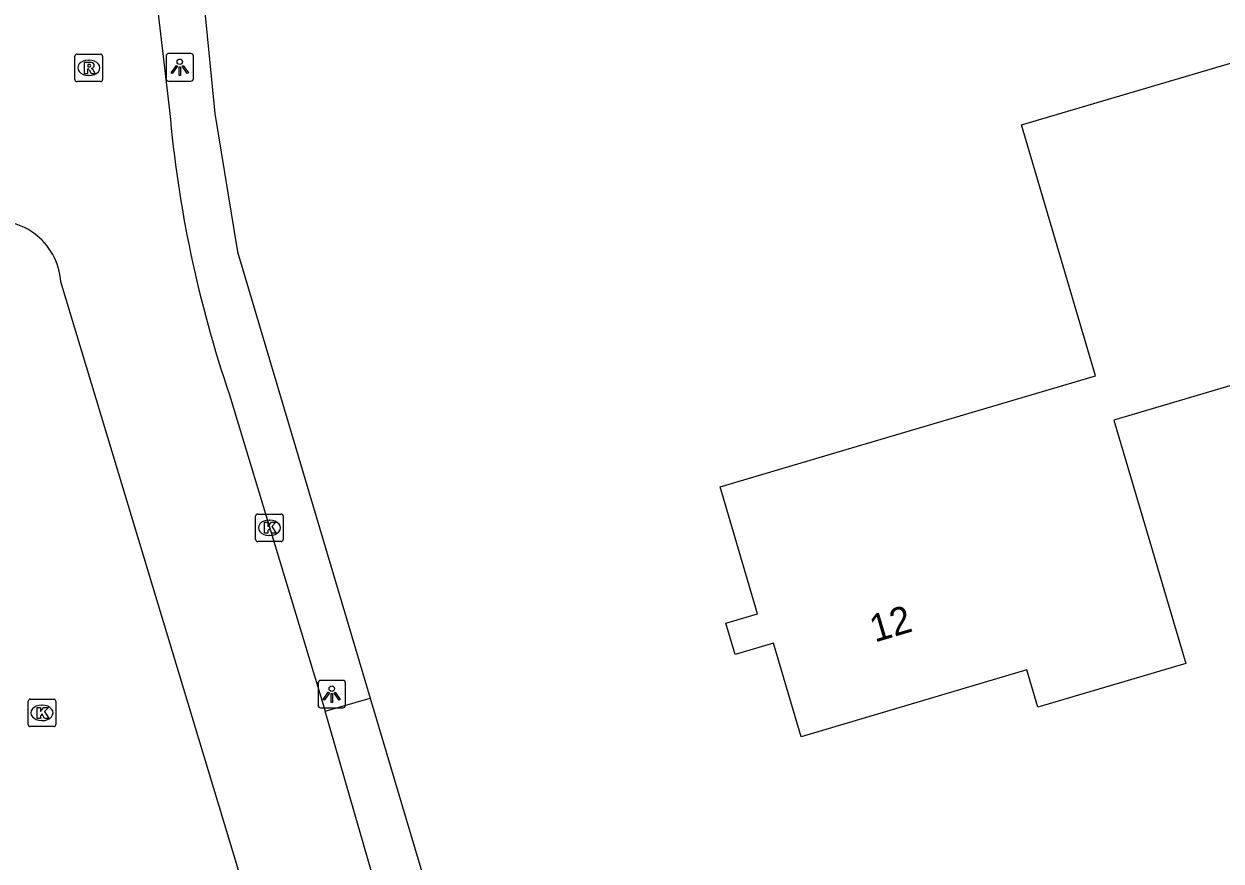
# Model space of a CAD drawing. Extents: x 162417 to 163721, y 384268 to 385416.
# Drawn here: x 163147.13 to 163190.63, y 385113.7 to 385144.12 of the extents above; entities that cross this region are included whole.
import ezdxf

# ---------------------------------------------------------------- set-up
doc = ezdxf.new("R2010")
doc.units = 0
for name, color, linetype in [('IMGEO_Groenvoorziening', 7, 'Continuous'), ('IMGEO_Kolk', 7, 'Continuous'), ('IMGEO_Lichtpunt', 7, 'Continuous'), ('IMGEO_Pand', 7, 'Continuous'), ('IMGEO_Pand_nummerreeks', 7, 'Continuous'), ('IMGEO_Rijbaan_lokaal_gesloten', 7, 'Continuous'), ('IMGEO_Rioolput', 7, 'Continuous')]:
    doc.layers.add(name, color=color, linetype=linetype)

msp = doc.modelspace()

# ---------------------------------------------------------------- linework, layer by layer
at = {"layer": 'IMGEO_Groenvoorziening'}
for points in [[(163153.947, 385182.447), (163150.333, 385178.267), (163153.309, 385148.485), (163154.07, 385140.868), (163154.89, 385135.836), (163159.712, 385119.619)], [(163158.075, 385119.146), (163159.712, 385119.619)], [(163159.712, 385119.619), (163164.406, 385103.831)]]:
    msp.add_lwpolyline(points, dxfattribs=at)
at = {"layer": 'IMGEO_Kolk'}
for p, q in [((163155.547, 385125.385), (163155.547, 385126.237)), ((163155.622, 385126.311), (163156.474, 385126.311)), ((163156.035, 385126.091), (163156.06, 385126.091)), ((163156.548, 385126.237), (163156.548, 385125.385)), ((163156.474, 385125.311), (163155.622, 385125.311)), ((163156.058, 385125.531), (163156.033, 385125.531)), ((163147.283, 385118.661), (163147.283, 385119.513)), ((163147.358, 385119.587), (163148.21, 385119.587)), ((163148.284, 385119.513), (163148.284, 385118.661)), ((163147.771, 385119.367), (163147.796, 385119.367)), ((163147.794, 385118.807), (163147.769, 385118.807)), ((163148.21, 385118.587), (163147.358, 385118.587))]:
    msp.add_line(p, q, dxfattribs=at)
for points in [[(163155.547, 385125.385), (163155.547, 385126.237)], [(163155.622, 385126.311), (163156.474, 385126.311)], [(163156.548, 385126.237), (163156.548, 385125.385)], [(163155.868, 385126.011), (163155.991, 385126.011), (163155.991, 385125.86), (163156.121, 385126.011), (163156.285, 385126.011), (163156.139, 385125.86), (163156.292, 385125.611), (163156.14, 385125.611), (163156.055, 385125.775), (163155.991, 385125.708), (163155.991, 385125.611), (163155.868, 385125.611), (163155.868, 385126.011)], [(163156.474, 385125.311), (163155.622, 385125.311)], [(163147.283, 385118.661), (163147.283, 385119.513)], [(163147.358, 385119.587), (163148.21, 385119.587)], [(163148.284, 385119.513), (163148.284, 385118.661)], [(163147.604, 385119.287), (163147.727, 385119.287), (163147.727, 385119.136), (163147.857, 385119.287), (163148.021, 385119.287), (163147.875, 385119.136), (163148.028, 385118.887), (163147.876, 385118.887), (163147.791, 385119.051), (163147.727, 385118.984), (163147.727, 385118.887), (163147.604, 385118.887), (163147.604, 385119.287)], [(163148.21, 385118.587), (163147.358, 385118.587)]]:
    msp.add_lwpolyline(points, dxfattribs=at)
for centre, start, end in [((163155.624, 385126.235), 91.552, 178.448), ((163155.624, 385126.235), 91.552, 178.448), ((163156.472, 385126.235), 1.552, 88.448), ((163156.472, 385126.235), 1.552, 88.448), ((163155.624, 385125.387), 181.552, 268.448), ((163155.624, 385125.387), 181.552, 268.448), ((163156.472, 385125.387), 271.552, 358.448), ((163156.472, 385125.387), 271.552, 358.448), ((163147.36, 385119.511), 91.552, 178.448), ((163147.36, 385119.511), 91.552, 178.448), ((163148.208, 385119.511), 1.552, 88.448), ((163148.208, 385119.511), 1.552, 88.448), ((163147.36, 385118.663), 181.552, 268.448), ((163147.36, 385118.663), 181.552, 268.448), ((163148.208, 385118.663), 271.552, 358.448), ((163148.208, 385118.663), 271.552, 358.448)]:
    msp.add_arc(centre, 0.0765, start, end, dxfattribs=at)
for centre, major_axis, ratio, start_param, end_param in [((163156.034, 385125.811), (-0.387, 0.002), 0.722429, 4.712389, 7.853982), ((163156.059, 385125.811), (-0.39, 0.002), 0.717154, 1.570796, 4.712389), ((163147.77, 385119.087), (-0.387, 0.002), 0.722429, 4.712389, 7.853982), ((163147.795, 385119.087), (-0.39, 0.002), 0.717154, 1.570796, 4.712389)]:
    msp.add_ellipse(centre, major_axis=major_axis, ratio=ratio, start_param=start_param, end_param=end_param, dxfattribs=at)
at = {"layer": 'IMGEO_Lichtpunt'}
for p, q in [((163153.194, 385143.038), (163152.386, 385143.038)), ((163153.194, 385143.038), (163152.386, 385143.038)), ((163152.292, 385142.943), (163152.292, 385142.136)), ((163152.292, 385142.943), (163152.292, 385142.136)), ((163153.288, 385142.136), (163153.288, 385142.943)), ((163153.288, 385142.136), (163153.288, 385142.943)), ((163152.386, 385142.042), (163153.194, 385142.042)), ((163152.386, 385142.042), (163153.194, 385142.042)), ((163157.814, 385120.171), (163157.814, 385119.364)), ((163157.814, 385120.171), (163157.814, 385119.364)), ((163158.716, 385120.266), (163157.908, 385120.266)), ((163158.716, 385120.266), (163157.908, 385120.266)), ((163158.81, 385119.364), (163158.81, 385120.171)), ((163158.81, 385119.364), (163158.81, 385120.171)), ((163157.908, 385119.27), (163158.716, 385119.27)), ((163157.908, 385119.27), (163158.716, 385119.27))]:
    msp.add_line(p, q, dxfattribs=at)
for points in [[(163152.666, 385142.607), (163152.705, 385142.579), (163152.517, 385142.317), (163152.479, 385142.344), (163152.666, 385142.607)], [(163152.878, 385142.579), (163152.916, 385142.606), (163153.103, 385142.344), (163153.064, 385142.316), (163152.878, 385142.579)], [(163152.768, 385142.559), (163152.815, 385142.559), (163152.815, 385142.237), (163152.768, 385142.237), (163152.768, 385142.559)], [(163158.188, 385119.835), (163158.227, 385119.807), (163158.039, 385119.545), (163158.001, 385119.572), (163158.188, 385119.835)], [(163158.29, 385119.787), (163158.337, 385119.787), (163158.337, 385119.465), (163158.29, 385119.465), (163158.29, 385119.787)], [(163158.4, 385119.807), (163158.438, 385119.834), (163158.625, 385119.572), (163158.586, 385119.544), (163158.4, 385119.807)]]:
    msp.add_lwpolyline(points, dxfattribs=at)
for centre in [(163152.791, 385142.741), (163158.313, 385119.969)]:
    msp.add_circle(centre, 0.0994, dxfattribs=at)
for centre, start, end in [((163152.386, 385142.943), 90, 180), ((163152.386, 385142.943), 90, 180), ((163153.194, 385142.943), 0, 90), ((163153.194, 385142.943), 0, 90), ((163152.386, 385142.136), 180, 270), ((163152.386, 385142.136), 180, 270), ((163153.194, 385142.136), 270, 0), ((163153.194, 385142.136), 270, 360), ((163157.908, 385120.171), 90, 180), ((163157.908, 385120.171), 90, 180), ((163158.716, 385120.171), 0, 90), ((163158.716, 385120.171), 0, 90), ((163157.908, 385119.364), 180, 270), ((163157.908, 385119.364), 180, 270), ((163158.716, 385119.364), 270, 0), ((163158.716, 385119.364), 270, 360)]:
    msp.add_arc(centre, 0.0946, start, end, dxfattribs=at)
at = {"layer": 'IMGEO_Pand'}
msp.add_lwpolyline([(163194.184, 385131.927), (163186.735, 385129.724), (163189.35, 385120.881), (163183.969, 385119.29), (163183.568, 385120.647), (163175.365, 385118.221), (163174.361, 385121.615), (163172.976, 385121.206), (163172.639, 385122.347), (163173.786, 385122.687), (163172.422, 385127.299), (163177.217, 385128.718), (163186.068, 385131.336), (163183.374, 385140.447), (163191.592, 385142.877), (163193.798, 385135.417), (163194.778, 385132.103)], dxfattribs=at)
at = {"layer": 'IMGEO_Rijbaan_lokaal_gesloten'}
for points in [[(163147.389, 385181.095), (163151.558, 385148.307), (163152.419, 385140.972)], [(163157.566, 385104.63), (163148.465, 385134.746)], [(163154.598, 385130.644), (163158.075, 385119.146)], [(163161.924, 385105.803), (163158.075, 385119.146)]]:
    msp.add_lwpolyline(points, dxfattribs=at)
for centre, radius, start, end in [((163195.887, 385144.749), 43.631, 184.966, 198.8611), ((163146.092, 385134.588), 2.379, 3.817, 104.3539)]:
    msp.add_arc(centre, radius, start, end, dxfattribs=at)
at = {"layer": 'IMGEO_Rioolput'}
for p, q in [((163149.058, 385143.021), (163149.91, 385143.021)), ((163148.983, 385142.095), (163148.983, 385142.947)), ((163149.471, 385142.801), (163149.496, 385142.801)), ((163149.984, 385142.947), (163149.984, 385142.095)), ((163149.494, 385142.241), (163149.469, 385142.241)), ((163149.91, 385142.021), (163149.058, 385142.021))]:
    msp.add_line(p, q, dxfattribs=at)
for points in [[(163149.058, 385143.021), (163149.91, 385143.021)], [(163148.983, 385142.095), (163148.983, 385142.947)], [(163149.572, 385142.719), (163149.32, 385142.721), (163149.32, 385142.321)], [(163149.498, 385142.64), (163149.444, 385142.64), (163149.444, 385142.559)], [(163149.984, 385142.947), (163149.984, 385142.095)], [(163149.32, 385142.321), (163149.444, 385142.321), (163149.444, 385142.483), (163149.455, 385142.483)], [(163149.444, 385142.559), (163149.496, 385142.559)], [(163149.502, 385142.454), (163149.573, 385142.321), (163149.713, 385142.321), (163149.648, 385142.447)], [(163149.91, 385142.021), (163149.058, 385142.021)]]:
    msp.add_lwpolyline(points, dxfattribs=at)
for centre, radius, start, end in [((163149.06, 385142.945), 0.0765, 91.552, 178.448), ((163149.06, 385142.945), 0.0765, 91.552, 178.448), ((163149.908, 385142.945), 0.0765, 1.552, 88.448), ((163149.908, 385142.945), 0.0765, 1.552, 88.448), ((163149.48, 385142.748), 0.19, 274.7715, 282.9687), ((163149.504, 385142.544), 0.0964, 77.0061, 93.1865), ((163149.518, 385142.601), 0.0378, 276.6634, 79.6772), ((163149.571, 385142.609), 0.109, 350.3612, 89.416), ((163149.569, 385142.609), 0.112, 277.5842, 350.9817), ((163149.454, 385142.43), 0.0533, 26.0293, 88.6989), ((163149.553, 385142.394), 0.108, 29.5134, 73.7905), ((163149.06, 385142.097), 0.0765, 181.552, 268.448), ((163149.06, 385142.097), 0.0765, 181.552, 268.448), ((163149.908, 385142.097), 0.0765, 271.552, 358.448), ((163149.908, 385142.097), 0.0765, 271.552, 358.448)]:
    msp.add_arc(centre, radius, start, end, dxfattribs=at)
for centre, major_axis, ratio, start_param, end_param in [((163149.47, 385142.521), (-0.387, 0.002), 0.722429, 4.712389, 7.853982), ((163149.495, 385142.521), (-0.39, 0.002), 0.717154, 1.570796, 4.712389)]:
    msp.add_ellipse(centre, major_axis=major_axis, ratio=ratio, start_param=start_param, end_param=end_param, dxfattribs=at)

# ---------------------------------------------------------------- texts
at = {"layer": 'IMGEO_Pand_nummerreeks'}
msp.add_text('12', height=1, rotation=16.4725, dxfattribs=at).set_placement((163178.044, 385121.641))

doc.saveas('drawing.dxf')
